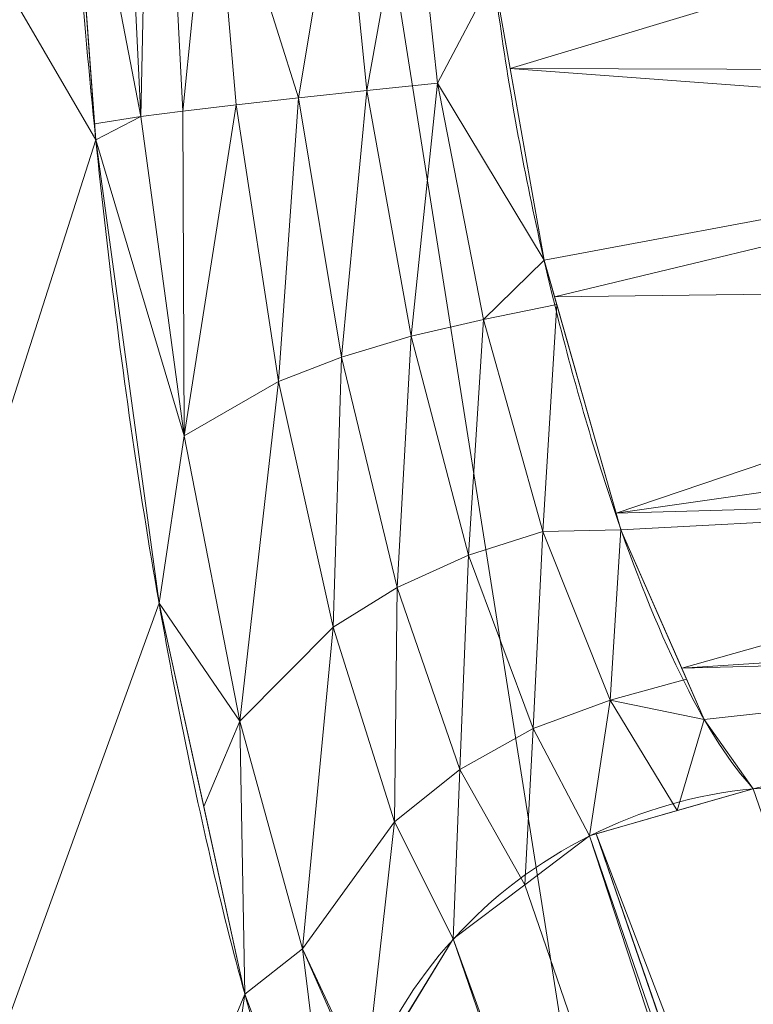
# Model space of a CAD drawing. Header units: millimetres. Extents: x -71 to 71, y -145 to 145.
# Tile 458 of 497: x 41.593 to 42.097, y 102.707 to 103.383. Entities that reach past the tile are written whole.
import ezdxf

# ---------------------------------------------------------------- set-up
doc = ezdxf.new("R2010")
doc.units = ezdxf.units.MM
doc.layers.add('1', color=7, linetype='CONTINUOUS')

msp = doc.modelspace()

# ---------------------------------------------------------------- linework, layer by layer
at = {"layer": '1', "color": 163, "linetype": 'Continuous', "lineweight": 13}
msp.add_line((42.0967, 102.85538, 5.16766), (42.49834, 102.86864, 5.1631), dxfattribs=at)
at = {"layer": '1', "color": 163, "linetype": 'Continuous', "lineweight": 13, "extrusion": (-0.061867, -0.318622, 0.945861)}
msp.add_arc((21.92397, 104.39524, -33.26794), 0.3, 102.41075, 198.30181, dxfattribs=at)
at = {"layer": '1', "color": 163, "linetype": 'Continuous', "lineweight": 13, "extrusion": (0.181579, -0.313768, -0.931976)}
msp.add_arc((87.82063, -61.17395, -29.44497), 0.3, 205.99098, 296.30592, dxfattribs=at)
at = {"layer": '1', "color": 163, "linetype": 'Continuous', "lineweight": 13}
for points, knots in [([(37.17424, 118.08603, 15.95929), (37.22388, 117.78002, 15.94629), (37.35067, 117.00273, 15.90537), (37.55682, 115.7564, 15.80772), (37.79341, 114.34932, 15.65411), (38.0328, 112.94795, 15.45849), (38.27469, 111.55332, 15.22207), (38.5188, 110.16636, 14.94622), (38.76486, 108.78783, 14.63245), (39.01259, 107.41838, 14.28238), (39.26174, 106.05851, 13.89771), (39.51208, 104.70859, 13.48022), (39.84715, 102.92227, 12.8822), (40.26791, 100.71513, 12.06167), (40.77452, 98.10737, 10.97472), (41.28175, 95.53842, 9.7995), (41.78875, 93.00515, 8.54937), (42.29491, 90.50354, 7.23689), (42.79979, 88.02893, 5.87381), (43.30307, 85.57627, 4.47116), (43.80452, 83.14017, 3.03936), (44.304, 80.71509, 1.58834), (44.8014, 78.29537, 0.12771), (45.29662, 75.87531, -1.33308), (45.78954, 73.44918, -2.78459), (46.28003, 71.01132, -4.21719), (46.7679, 68.55618, -5.62096), (47.25285, 66.07838, -6.98546), (47.73452, 63.57283, -8.29966), (48.21238, 61.03488, -9.55178), (48.68572, 58.46051, -10.72925), (49.15366, 55.84656, -11.81869), (49.53816, 53.63365, -12.64145), (49.84182, 51.84234, -13.24134), (50.0674, 50.48851, -13.66027), (50.29059, 49.12456, -14.04641), (50.51119, 47.75086, -14.39799), (50.72895, 46.36793, -14.71329), (50.94364, 44.97641, -14.99069), (51.155, 43.5771, -15.22868), (51.3628, 42.17091, -15.42588), (51.56677, 40.75892, -15.58109), (51.76667, 39.34226, -15.69329), (51.96227, 37.92222, -15.76168), (52.08966, 36.97415, -15.77769), (52.15257, 36.5, -15.77824)], [0, 0, 0, 0, 0.010355, 0.026317, 0.042279, 0.058241, 0.074203, 0.090165, 0.106127, 0.122089, 0.138051, 0.154013, 0.169975, 0.201899, 0.233823, 0.265747, 0.297671, 0.329595, 0.361519, 0.393443, 0.425367, 0.457291, 0.489215, 0.521139, 0.553063, 0.584988, 0.616912, 0.648836, 0.68076, 0.712684, 0.744608, 0.776532, 0.808456, 0.824418, 0.84038, 0.856342, 0.872304, 0.888266, 0.904228, 0.92019, 0.936152, 0.952114, 0.968076, 0.984038, 1, 1, 1, 1]), ([(37.25593, 118.08603, -16.03298), (37.26457, 118.04183, -16.03452), (37.29543, 117.88399, -16.0402), (37.34854, 117.61257, -16.05115), (37.42641, 117.21502, -16.06963), (37.49321, 116.87441, -16.08809), (37.54892, 116.59068, -16.10519), (37.60464, 116.307, -16.12316), (37.69386, 115.8533, -16.15465), (37.81664, 115.22998, -16.20448), (37.95071, 114.5507, -16.26688), (38.08486, 113.87221, -16.33722), (38.26382, 112.96873, -16.4414), (38.48764, 111.8417, -16.5908), (38.7562, 110.49356, -16.79972), (39.0246, 109.15009, -17.03712), (39.29266, 107.81169, -17.30182), (39.56025, 106.4786, -17.5926), (39.82723, 105.15108, -17.90821), (40.18226, 103.3886, -18.36043), (40.62399, 101.19994, -18.98143), (41.1501, 98.59653, -19.8056), (41.67176, 96.01513, -20.69874), (42.18862, 93.45409, -21.65117), (42.70046, 90.91122, -22.65353), (43.20717, 88.38388, -23.69684), (43.70868, 85.86912, -24.77249), (44.37045, 82.52861, -26.23867), (45.18478, 78.36809, -28.11107), (45.98227, 74.20443, -29.98374), (46.61027, 70.85763, -31.45043), (47.07623, 68.33625, -32.52657), (47.53708, 65.80039, -33.57048), (47.99265, 63.24708, -34.57348), (48.44272, 60.67371, -35.52655), (48.88697, 58.07806, -36.42029), (49.32496, 55.45853, -37.24494), (49.68429, 53.2549, -37.86619), (49.96801, 51.47957, -38.31849), (50.17883, 50.14197, -38.63409), (50.38758, 48.7984, -38.92478), (50.59415, 47.4491, -39.18931), (50.79843, 46.09436, -39.42645), (51.00027, 44.73456, -39.63503), (51.16636, 43.59755, -39.78406), (51.29788, 42.68591, -39.8879), (51.39584, 42.00123, -39.95796), (51.49309, 41.31569, -40.02006), (51.58962, 40.62936, -40.07409), (51.68541, 39.94233, -40.11996), (51.76461, 39.3693, -40.15128), (51.82758, 38.91062, -40.17214), (51.87461, 38.56649, -40.18569), (51.92145, 38.22226, -40.19711), (51.96809, 37.87794, -40.20641), (52.01452, 37.53354, -40.21357), (52.05305, 37.24649, -40.21775), (52.08377, 37.01682, -40.22001), (52.10675, 36.84456, -40.22116), (52.12969, 36.67228, -40.22178), (52.14495, 36.55743, -40.22183), (52.15257, 36.5, -40.22176)], [0, 0, 0, 0, 0.001553, 0.005547, 0.009541, 0.015532, 0.017529, 0.019525, 0.025516, 0.033504, 0.041491, 0.049479, 0.057466, 0.073442, 0.089417, 0.105392, 0.121367, 0.137342, 0.153317, 0.169292, 0.201243, 0.233193, 0.265143, 0.297094, 0.329044, 0.360994, 0.392944, 0.424895, 0.488795, 0.552696, 0.584646, 0.616596, 0.648547, 0.680497, 0.712447, 0.744398, 0.776348, 0.808298, 0.824273, 0.840249, 0.856224, 0.872199, 0.888174, 0.904149, 0.920124, 0.928112, 0.936099, 0.944087, 0.952075, 0.960062, 0.96805, 0.972043, 0.976037, 0.980031, 0.984025, 0.988019, 0.992012, 0.994009, 0.996006, 0.998003, 1, 1, 1, 1]), ([(41.81241, 102.54283, 5.21749), (41.80458, 102.55645, 5.25761), (41.78858, 102.58945, 5.33591), (41.75602, 102.67854, 5.48047), (41.71599, 102.83213, 5.62977), (41.67334, 103.06083, 5.74961), (41.6415, 103.31752, 5.78925), (41.62201, 103.57632, 5.7544), (41.61874, 103.8098, 5.63574), (41.62752, 103.96764, 5.48543), (41.64171, 104.0586, 5.33899), (41.65078, 104.09199, 5.25973), (41.6557, 104.10567, 5.21917)], [0, 0, 0, 0, 0.0625, 0.125, 0.25, 0.375, 0.5, 0.625, 0.75, 0.875, 0.9375, 1, 1, 1, 1])]:
    msp.add_open_spline(points, degree=3, knots=knots, dxfattribs=at)
msp.add_open_spline([(41.94017, 103.85192, 5.16829), (41.93016, 103.83455, 5.22028), (41.91388, 103.78269, 5.31922), (41.90269, 103.66255, 5.43806), (41.90674, 103.51013, 5.51199), (41.92573, 103.34345, 5.53598), (41.95991, 103.18051, 5.50624), (42.00258, 103.03551, 5.43025), (42.04917, 102.92179, 5.31439), (42.08107, 102.87225, 5.21842), (42.0967, 102.85538, 5.16766)], degree=3, dxfattribs=at)
for points in [[(39.23956, 108.16563, -18.052), (41.14099, 107.8941, -9.63292), (42.78685, 97.50055, -12.70054)], [(42.78685, 97.50055, -12.70054), (41.42094, 97.25619, -20.27231), (39.23956, 108.16563, -18.052)], [(42.78685, 97.50055, -12.70054), (41.14099, 107.8941, -9.63292), (42.79466, 100.3088, -5.73151)], [(41.14099, 107.8941, -9.63292), (42.76051, 100.56436, -5.5376), (42.79466, 100.3088, -5.73151)], [(42.76051, 100.56436, -5.5376), (41.14099, 107.8941, -9.63292), (41.85065, 106.30729, -5.71948)], [(39.01356, 107.81383, 13.53662), (40.4766, 99.64309, 11.60957), (41.64532, 103.30059, 5.77643)], [(41.64532, 103.30059, 5.77643), (41.62406, 103.58724, 5.73544), (39.01356, 107.81383, 13.53662)], [(41.85065, 106.30729, -5.71948), (41.90382, 106.05208, -5.52654), (42.76051, 100.56436, -5.5376)], [(42.76051, 100.56436, -5.5376), (41.90382, 106.05208, -5.52654), (41.94507, 105.8946, -5.2475)], [(42.74283, 100.72296, -5.25733), (41.94507, 105.8946, -5.2475), (42.04864, 105.53057, -4.16728)], [(42.74283, 100.72296, -5.25733), (42.76051, 100.56436, -5.5376), (41.94507, 105.8946, -5.2475)], [(42.04864, 105.53057, -4.16728), (42.12529, 105.16581, -3.08507), (42.38801, 103.31281, -3.08822)], [(42.38801, 103.31281, -3.08822), (42.74283, 100.72296, -5.25733), (42.04864, 105.53057, -4.16728)], [(41.67632, 103.31654, 5.68314), (41.65564, 103.74188, 5.55007), (41.62406, 103.58724, 5.73544)], [(41.68483, 103.71696, 5.51563), (41.65564, 103.74188, 5.55007), (41.67632, 103.31654, 5.68314)], [(41.67632, 103.31654, 5.68314), (41.70515, 103.32014, 5.63949), (41.68483, 103.71696, 5.51563)], [(41.68483, 103.71696, 5.51563), (41.70515, 103.32014, 5.63949), (41.72502, 103.51797, 5.57344)], [(41.62406, 103.58724, 5.73544), (41.64451, 103.31154, 5.77486), (41.67632, 103.31654, 5.68314)], [(41.70515, 103.32014, 5.63949), (41.74174, 103.32445, 5.60102), (41.72502, 103.51797, 5.57344)], [(41.81394, 103.50622, 5.52199), (41.72502, 103.51797, 5.57344), (41.78452, 103.32926, 5.56967)], [(41.72502, 103.51797, 5.57344), (41.74174, 103.32445, 5.60102), (41.78452, 103.32926, 5.56967)], [(41.78452, 103.32926, 5.56967), (41.83139, 103.33435, 5.54672), (41.81394, 103.50622, 5.52199)], [(41.862, 103.50434, 5.50836), (41.81394, 103.50622, 5.52199), (41.83139, 103.33435, 5.54672)], [(41.83139, 103.33435, 5.54672), (41.87999, 103.33947, 5.53264), (41.862, 103.50434, 5.50836)], [(41.862, 103.50434, 5.50836), (41.87999, 103.33947, 5.53264), (41.91847, 103.41281, 5.52368)], [(42.44503, 103.50448, 5.48449), (41.91847, 103.41281, 5.52368), (41.92976, 103.34933, 5.5189)], [(41.92976, 103.34933, 5.5189), (42.45008, 103.3479, 5.50287), (42.44503, 103.50448, 5.48449)], [(41.95314, 103.21785, 5.509), (41.91847, 103.41281, 5.52368), (41.87999, 103.33947, 5.53264)], [(42.45128, 103.31082, 5.50723), (41.92976, 103.34933, 5.5189), (41.95314, 103.21785, 5.509)], [(42.45128, 103.31082, 5.50723), (42.45008, 103.3479, 5.50287), (41.92976, 103.34933, 5.5189)], [(41.87999, 103.33947, 5.53264), (41.83139, 103.33435, 5.54672), (41.86179, 103.1658, 5.51233)], [(41.86179, 103.1658, 5.51233), (41.9114, 103.17725, 5.50062), (41.87999, 103.33947, 5.53264)], [(41.87999, 103.33947, 5.53264), (41.9114, 103.17725, 5.50062), (41.95314, 103.21785, 5.509)], [(41.78452, 103.32926, 5.56967), (41.74174, 103.32445, 5.60102), (41.77076, 103.13471, 5.56221)], [(41.77076, 103.13471, 5.56221), (41.81406, 103.15145, 5.53298), (41.78452, 103.32926, 5.56967)], [(41.83139, 103.33435, 5.54672), (41.78452, 103.32926, 5.56967), (41.81406, 103.15145, 5.53298)], [(41.81406, 103.15145, 5.53298), (41.86179, 103.1658, 5.51233), (41.83139, 103.33435, 5.54672)], [(41.74174, 103.32445, 5.60102), (41.70515, 103.32014, 5.63949), (41.70593, 103.09736, 5.64066)], [(41.70593, 103.09736, 5.64066), (41.77076, 103.13471, 5.56221), (41.74174, 103.32445, 5.60102)], [(41.67632, 103.31654, 5.68314), (41.64451, 103.31154, 5.77486), (41.64532, 103.30059, 5.77643)], [(41.70593, 103.09736, 5.64066), (41.67632, 103.31654, 5.68314), (41.64532, 103.30059, 5.77643)], [(41.70515, 103.32014, 5.63949), (41.67632, 103.31654, 5.68314), (41.70593, 103.09736, 5.64066)], [(42.45128, 103.31082, 5.50723), (41.95314, 103.21785, 5.509), (41.96027, 103.19287, 5.49667)], [(41.96027, 103.19287, 5.49667), (42.45939, 103.19899, 5.47426), (42.45128, 103.31082, 5.50723)], [(40.4766, 99.64309, 11.60957), (41.68877, 102.98261, 5.70365), (41.64532, 103.30059, 5.77643)], [(41.64532, 103.30059, 5.77643), (41.68877, 102.98261, 5.70365), (41.70593, 103.09736, 5.64066)], [(41.9114, 103.17725, 5.50062), (41.96176, 103.18762, 5.49409), (41.95314, 103.21785, 5.509)], [(42.45939, 103.19899, 5.47426), (41.96027, 103.19287, 5.49667), (42.00265, 103.04429, 5.42336)], [(42.00265, 103.04429, 5.42336), (42.46581, 103.11058, 5.4482), (42.45939, 103.19899, 5.47426)], [(41.96176, 103.18762, 5.49409), (41.9114, 103.17725, 5.50062), (41.95227, 103.03191, 5.42008)], [(41.95227, 103.03191, 5.42008), (42.00586, 103.03304, 5.41781), (41.96176, 103.18762, 5.49409)], [(41.9114, 103.17725, 5.50062), (41.86179, 103.1658, 5.51233), (41.90125, 103.01567, 5.42743)], [(41.90125, 103.01567, 5.42743), (41.95227, 103.03191, 5.42008), (41.9114, 103.17725, 5.50062)], [(41.86179, 103.1658, 5.51233), (41.81406, 103.15145, 5.53298), (41.85231, 102.9935, 5.44303)], [(41.85231, 102.9935, 5.44303), (41.90125, 103.01567, 5.42743), (41.86179, 103.1658, 5.51233)], [(41.81406, 103.15145, 5.53298), (41.77076, 103.13471, 5.56221), (41.80828, 102.96617, 5.46671)], [(41.80828, 102.96617, 5.46671), (41.85231, 102.9935, 5.44303), (41.81406, 103.15145, 5.53298)], [(41.77076, 103.13471, 5.56221), (41.70593, 103.09736, 5.64066), (41.74427, 102.90172, 5.53332)], [(41.74427, 102.90172, 5.53332), (41.80828, 102.96617, 5.46671), (41.77076, 103.13471, 5.56221)], [(42.00265, 103.04429, 5.42336), (42.47177, 103.05775, 5.40597), (42.46581, 103.11058, 5.4482)], [(41.74427, 102.90172, 5.53332), (41.70593, 103.09736, 5.64066), (41.68877, 102.98261, 5.70365)], [(42.47177, 103.05775, 5.40597), (42.00265, 103.04429, 5.42336), (42.00586, 103.03304, 5.41781)], [(42.47177, 103.05775, 5.40597), (42.00586, 103.03304, 5.41781), (42.0476, 102.93803, 5.3107)], [(42.0476, 102.93803, 5.3107), (42.48209, 102.9663, 5.33286), (42.47177, 103.05775, 5.40597)], [(41.95227, 103.03191, 5.42008), (41.90125, 103.01567, 5.42743), (41.94565, 102.89678, 5.30265)], [(41.94565, 102.89678, 5.30265), (41.99834, 102.91618, 5.30086), (41.95227, 103.03191, 5.42008)], [(42.00586, 103.03304, 5.41781), (41.95227, 103.03191, 5.42008), (41.99834, 102.91618, 5.30086)], [(41.99834, 102.91618, 5.30086), (42.05094, 102.93045, 5.30216), (42.00586, 103.03304, 5.41781)], [(41.90125, 103.01567, 5.42743), (41.85231, 102.9935, 5.44303), (41.89524, 102.86866, 5.31112)], [(41.89524, 102.86866, 5.31112), (41.94565, 102.89678, 5.30265), (41.90125, 103.01567, 5.42743)], [(41.85231, 102.9935, 5.44303), (41.80828, 102.96617, 5.46671), (41.85033, 102.83273, 5.32636)], [(41.85033, 102.83273, 5.32636), (41.89524, 102.86866, 5.31112), (41.85231, 102.9935, 5.44303)], [(41.74767, 102.71442, 5.50914), (41.68877, 102.98261, 5.70365), (40.4766, 99.64309, 11.60957)], [(41.68877, 102.98261, 5.70365), (41.71941, 102.84308, 5.60245), (41.74427, 102.90172, 5.53332)], [(41.80828, 102.96617, 5.46671), (41.74427, 102.90172, 5.53332), (41.7873, 102.74564, 5.37366)], [(41.7873, 102.74564, 5.37366), (41.85033, 102.83273, 5.32636), (41.80828, 102.96617, 5.46671)], [(42.0476, 102.93803, 5.3107), (42.4849, 102.94942, 5.30352), (42.48209, 102.9663, 5.33286)], [(42.4849, 102.94942, 5.30352), (42.0476, 102.93803, 5.3107), (42.06306, 102.90285, 5.27105)], [(42.4849, 102.94942, 5.30352), (42.06306, 102.90285, 5.27105), (42.0967, 102.85538, 5.16766)], [(42.06306, 102.90285, 5.27105), (42.05094, 102.93045, 5.30216), (41.99834, 102.91618, 5.30086)], [(41.99834, 102.91618, 5.30086), (41.94565, 102.89678, 5.30265), (41.9843, 102.8231, 5.15663)], [(41.9843, 102.8231, 5.15663), (42.04438, 102.84035, 5.16252), (41.99834, 102.91618, 5.30086)], [(42.06306, 102.90285, 5.27105), (41.99834, 102.91618, 5.30086), (42.04438, 102.84035, 5.16252)], [(42.04438, 102.84035, 5.16252), (42.0967, 102.85538, 5.16766), (42.06306, 102.90285, 5.27105)], [(41.74427, 102.90172, 5.53332), (41.71941, 102.84308, 5.60245), (41.74767, 102.71442, 5.50914)], [(41.74767, 102.71442, 5.50914), (41.7873, 102.74564, 5.37366), (41.74427, 102.90172, 5.53332)], [(41.94565, 102.89678, 5.30265), (41.89524, 102.86866, 5.31112), (41.93994, 102.78954, 5.15928)], [(41.93994, 102.78954, 5.15928), (41.9843, 102.8231, 5.15663), (41.94565, 102.89678, 5.30265)], [(41.89524, 102.86866, 5.31112), (41.85033, 102.83273, 5.32636), (41.89074, 102.75231, 5.16223)], [(41.89074, 102.75231, 5.16223), (41.93994, 102.78954, 5.15928), (41.89524, 102.86866, 5.31112)], [(43.26556, 99.48811, -4.83285), (42.0967, 102.85538, 5.16766), (41.98879, 102.82439, 5.15707)], [(41.85033, 102.83273, 5.32636), (41.7873, 102.74564, 5.37366), (41.83036, 102.65386, 5.18361)], [(41.83036, 102.65386, 5.18361), (41.89074, 102.75231, 5.16223), (41.85033, 102.83273, 5.32636)], [(41.9843, 102.8231, 5.15663), (41.93994, 102.78954, 5.15928), (43.0987, 99.4231, -4.81882)], [(43.14487, 99.45789, -4.82836), (41.98879, 102.82439, 5.15707), (41.9843, 102.8231, 5.15663)], [(41.9843, 102.8231, 5.15663), (43.0987, 99.4231, -4.81882), (43.14487, 99.45789, -4.82836)], [(43.14487, 99.45789, -4.82836), (43.15031, 99.45925, -4.82856), (41.98879, 102.82439, 5.15707)], [(41.98879, 102.82439, 5.15707), (43.15031, 99.45925, -4.82856), (43.26556, 99.48811, -4.83285)], [(43.0987, 99.4231, -4.81882), (41.93994, 102.78954, 5.15928), (41.89074, 102.75231, 5.16223)], [(43.04677, 99.38397, -4.80809), (41.89074, 102.75231, 5.16223), (41.85899, 102.70054, 5.17348)], [(41.89074, 102.75231, 5.16223), (43.04677, 99.38397, -4.80809), (43.0987, 99.4231, -4.81882)], [(41.7873, 102.74564, 5.37366), (41.74767, 102.71442, 5.50914), (41.8124, 102.54283, 5.21749)], [(41.8124, 102.54283, 5.21749), (41.82964, 102.64943, 5.18497), (41.7873, 102.74564, 5.37366)], [(41.7873, 102.74564, 5.37366), (41.82964, 102.64943, 5.18497), (41.83036, 102.65386, 5.18361)], [(40.4766, 99.64309, 11.60957), (40.9538, 97.29014, 10.31858), (41.74767, 102.71442, 5.50914)], [(41.8124, 102.54283, 5.21749), (41.74767, 102.71442, 5.50914), (40.9538, 97.29014, 10.31858)]]:
    msp.add_3dface(points, dxfattribs=at)

doc.saveas('drawing.dxf')
